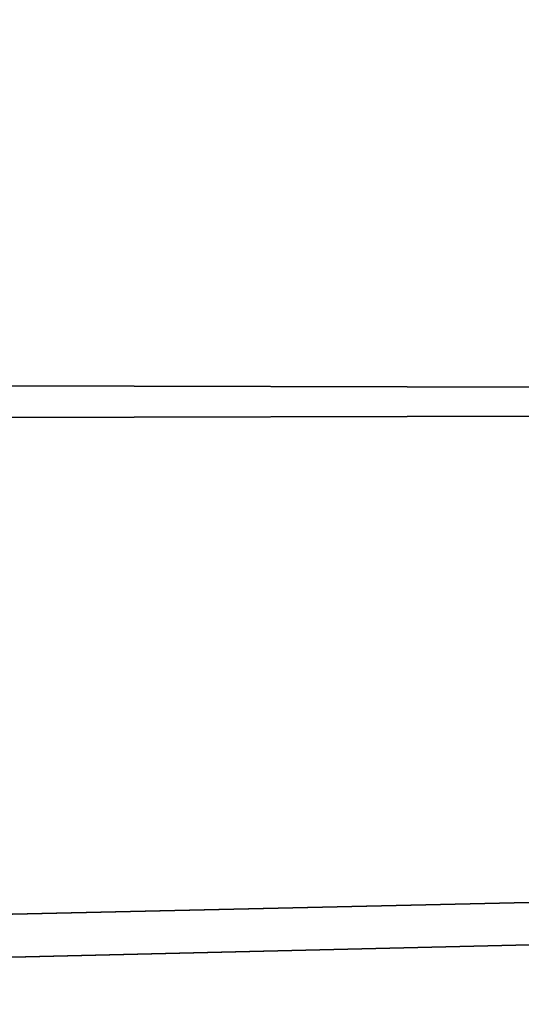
# Model space of a CAD drawing. Header units: millimetres. Extents: x -143 to 143, y -35 to 35.
# Tile 283 of 533: x 114.587 to 115.07, y -13.734 to -12.784. Entities that reach past the tile are written whole.
import ezdxf

# ---------------------------------------------------------------- set-up
doc = ezdxf.new("R2010")
doc.units = ezdxf.units.MM
doc.header["$LTSCALE"] = 65.185185
for name, color, linetype in [('1137', 7, 'CONTINUOUS'), ('1301', 7, 'CONTINUOUS'), ('1323', 7, 'CONTINUOUS'), ('849', 7, 'CONTINUOUS')]:
    doc.layers.add(name, color=color, linetype=linetype)

msp = doc.modelspace()

# ---------------------------------------------------------------- linework, layer by layer
at = {"layer": '1137', "linetype": 'CONTINUOUS'}
for points in [[(139.95, -13.08147, 13.08147), (93.65, -11.82631, 14.22632), (139.95, -11.59059, 14.41902), (139.95, -13.08147, 13.08147)], [(93.65, -14.11279, 11.96157), (93.65, -11.82631, 14.22632), (139.95, -13.08147, 13.08147), (93.65, -14.11279, 11.96157)], [(139.95, -14.41902, 11.59059), (93.65, -14.11279, 11.96157), (139.95, -13.08147, 13.08147), (139.95, -14.41902, 11.59059)]]:
    msp.add_3dface(points, dxfattribs=at)
at = {"layer": '1301', "linetype": 'CONTINUOUS'}
for points in [[(93.65, -13.08439, -15.78127), (93.65, -10.1533, -17.809), (140.45, -10.28397, -17.73387), (93.65, -13.08439, -15.78127)], [(140.45, -13.20218, -15.68287), (93.65, -13.08439, -15.78127), (140.45, -10.28397, -17.73387), (140.45, -13.20218, -15.68287)], [(93.65, -15.61999, -13.27652), (93.65, -13.08439, -15.78127), (140.45, -13.20218, -15.68287), (93.65, -15.61999, -13.27652)], [(140.45, -15.72071, -13.15709), (93.65, -15.61999, -13.27652), (140.45, -13.20218, -15.68287), (140.45, -15.72071, -13.15709)]]:
    msp.add_3dface(points, dxfattribs=at)
at = {"layer": '1323', "linetype": 'CONTINUOUS'}
for points in [[(140.45, -13.1119, 15.75843), (140.45, -10.18196, 17.79263), (93.65, -10.29824, 17.72558), (140.45, -13.1119, 15.75843)], [(93.65, -13.2127, 15.67401), (140.45, -13.1119, 15.75843), (93.65, -10.29824, 17.72558), (93.65, -13.2127, 15.67401)], [(140.45, -15.6449, 13.24716), (140.45, -13.1119, 15.75843), (93.65, -13.2127, 15.67401), (140.45, -15.6449, 13.24716)], [(93.65, -15.72777, 13.14866), (140.45, -15.6449, 13.24716), (93.65, -13.2127, 15.67401), (93.65, -15.72777, 13.14866)]]:
    msp.add_3dface(points, dxfattribs=at)
at = {"layer": '849', "linetype": 'CONTINUOUS'}
for points in [[(139.95, -11.59059, -14.41902), (93.65, -11.9166, -14.15078), (139.95, -13.08147, -13.08147), (139.95, -11.59059, -14.41902)], [(93.65, -11.9166, -14.15078), (93.65, -14.18862, -11.87152), (139.95, -13.08147, -13.08147), (93.65, -11.9166, -14.15078)], [(139.95, -13.08147, -13.08147), (93.65, -14.18862, -11.87152), (139.95, -14.41902, -11.59059), (139.95, -13.08147, -13.08147)]]:
    msp.add_3dface(points, dxfattribs=at)

doc.saveas('drawing.dxf')
